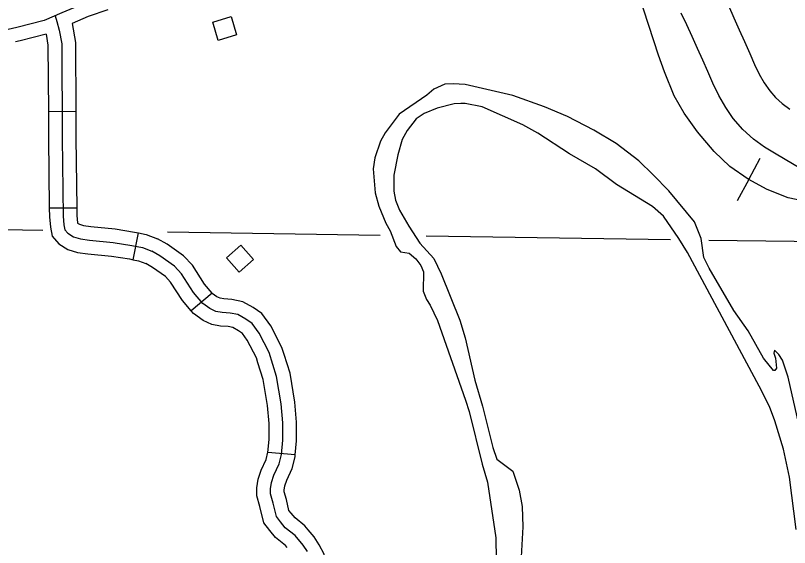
# Model space of a CAD drawing. Extents: x 1370130 to 1380143, y 377636 to 380256.
# Drawn here: x 1377129.5 to 1377248.1, y 379134.6 to 379216.1 of the extents above; entities that cross this region are included whole.
import ezdxf

# ---------------------------------------------------------------- set-up
doc = ezdxf.new("R2010")
doc.units = 0
for name, color, linetype in [('Level 15', 7, 'Continuous'), ('Level 32', 7, 'Continuous'), ('Level 35', 7, 'Continuous'), ('Level 4', 7, 'Continuous'), ('Level 40', 7, 'Continuous'), ('Level 45', 7, 'Continuous'), ('Level 56', 7, 'Continuous')]:
    doc.layers.add(name, color=color, linetype=linetype)

msp = doc.modelspace()

# ---------------------------------------------------------------- linework, layer by layer
at = {"layer": 'Level 15'}
for points in [[(1377238.74, 379217.62), (1377239.58, 379215.75), (1377240.4, 379213.92), (1377241.21, 379212.11), (1377242.02, 379210.3), (1377242.75, 379208.59), (1377243.45, 379207.12), (1377244.25, 379205.78), (1377245.08, 379204.54), (1377245.94, 379203.53), (1377246.98, 379202.62), (1377248.18, 379201.74)], [(1377265.57, 379183.32), (1377246.06, 379194.84), (1377244.3, 379195.91), (1377242.58, 379197.16), (1377240.94, 379198.61), (1377239.5, 379200.3), (1377238.33, 379202.03), (1377237.27, 379203.82), (1377236.36, 379205.71), (1377235.6, 379207.51), (1377234.82, 379209.26), (1377234.01, 379211.06), (1377233.2, 379212.88), (1377232.39, 379214.67), (1377231.53, 379216.48)]]:
    msp.add_lwpolyline(points, dxfattribs=at)
at = {"layer": 'Level 32'}
for p, q in [((1377134.54, 379201.4), (1377138.74, 379201.43)), ((1377134.68, 379186.61), (1377138.88, 379186.65)), ((1377147.52, 379178.67), (1377148.36, 379182.79))]:
    msp.add_line(p, q, dxfattribs=at)
for points in [[(1377160.28, 379278.89), (1377160.43, 379275.15), (1377160.6, 379270.2), (1377160.62, 379268.29), (1377160.6, 379265.91), (1377160.72, 379255.41), (1377160.76, 379250.49), (1377161.46, 379226.17), (1377161.4, 379224.76), (1377161.01, 379224.06), (1377160.5, 379223.42), (1377159.73, 379223.04), (1377158.07, 379222.65), (1377155.32, 379222.2), (1377152.31, 379221.56), (1377149.88, 379221.05), (1377144.96, 379219.64), (1377139.9, 379217.92), (1377136.58, 379216.51), (1377133.89, 379215.35), (1377129.73, 379214.27), (1377126.15, 379213.43)], [(1377143.63, 379216.97), (1377140.65, 379215.95), (1377138.16, 379214.89)], [(1377135.57, 379216.07), (1377135.84, 379215.18), (1377136.21, 379213.85), (1377136.58, 379211.77), (1377136.67, 379197.31), (1377136.79, 379185.34), (1377136.92, 379184.01), (1377137.08, 379183.26), (1377137.54, 379182.72), (1377138.41, 379182.18), (1377139.45, 379181.85), (1377140.82, 379181.68), (1377144.47, 379181.31), (1377147.34, 379180.85), (1377148.96, 379180.52), (1377150.37, 379179.98)], [(1377138.16, 379214.89), (1377138.68, 379211.96), (1377138.74, 379201.43)], [(1377134.18, 379213.26), (1377130.24, 379212.23), (1377129.5, 379212.06)], [(1377134.18, 379213.26), (1377134.48, 379211.58), (1377134.54, 379201.4)], [(1377134.54, 379201.4), (1377134.57, 379197.29), (1377134.68, 379186.61)], [(1377138.74, 379201.43), (1377138.77, 379197.32), (1377138.88, 379186.65)], [(1377134.68, 379186.61), (1377134.69, 379185.23), (1377134.84, 379183.68), (1377135.14, 379182.3), (1377136.15, 379181.11), (1377137.52, 379180.26), (1377139, 379179.79), (1377140.59, 379179.6), (1377144.2, 379179.23), (1377146.96, 379178.79), (1377147.52, 379178.67)], [(1377138.88, 379186.65), (1377138.89, 379185.45), (1377138.99, 379184.34), (1377139.01, 379184.28), (1377139.3, 379184.1), (1377139.9, 379183.91), (1377141.05, 379183.77), (1377144.75, 379183.39), (1377147.72, 379182.92), (1377148.36, 379182.79)], [(1377148.36, 379182.79), (1377149.55, 379182.54), (1377151.27, 379181.88)], [(1377159.62, 379173.56), (1377158.46, 379174.91), (1377156.61, 379177.82), (1377155.25, 379179.28), (1377152.74, 379181.05), (1377151.27, 379181.88)], [(1377147.52, 379178.67), (1377148.37, 379178.5), (1377149.47, 379178.07)], [(1377156.42, 379170.83), (1377155.08, 379172.41), (1377153.27, 379175.24), (1377152.47, 379176.1), (1377150.49, 379177.5), (1377149.47, 379178.07)]]:
    msp.add_lwpolyline(points, dxfattribs=at)
at = {"layer": 'Level 35'}
for points in [[(1377235.82, 379177.4), (1377234.97, 379179.01), (1377234.55, 379181.95), (1377233.54, 379184.48), (1377229.62, 379189.25), (1377227.21, 379191.67), (1377225.03, 379193.84), (1377221.55, 379196.49), (1377218.11, 379198.55), (1377214.08, 379200.6), (1377210.59, 379202.1), (1377205.7, 379203.85), (1377198.39, 379205.52), (1377196.59, 379205.65), (1377195.27, 379205.6), (1377193.6, 379204.83), (1377192.52, 379203.88), (1377188.28, 379200.96), (1377186.15, 379198.14), (1377185.45, 379196.83), (1377184.57, 379194.31), (1377184.32, 379192.6), (1377184.62, 379188.93), (1377185.2, 379186.89), (1377186.26, 379184.25), (1377186.93, 379183.11), (1377187.85, 379180.69), (1377188.52, 379179.89), (1377189.84, 379179.66), (1377190.84, 379178.82), (1377191.62, 379177.77), (1377192.01, 379176.79), (1377191.98, 379173.87), (1377192.46, 379172.59), (1377193.06, 379171.71), (1377194.15, 379169.34), (1377198.45, 379157.12), (1377199.01, 379155.42), (1377201.01, 379147.32), (1377201.82, 379144.56), (1377203.12, 379136.05), (1377203.16, 379132.72)], [(1377249.11, 379137.3), (1377248.1, 379145.33), (1377247.2, 379149.61), (1377245.88, 379153.96), (1377245.05, 379156.19), (1377243.47, 379159.27), (1377232.46, 379179.77), (1377231.15, 379181.93), (1377228.8, 379185.34), (1377227.12, 379186.82), (1377221.6, 379190.18), (1377218.37, 379192.58), (1377214.42, 379194.91), (1377209.55, 379198.07), (1377207.22, 379199.36), (1377200.99, 379202.1), (1377198.39, 379202.63), (1377197.72, 379202.64), (1377196.71, 379202.59), (1377194.11, 379201.92), (1377192.13, 379201.1), (1377190.88, 379200.26), (1377189.51, 379198.49), (1377188.78, 379197.1), (1377188.1, 379194.73), (1377187.49, 379191.65), (1377187.46, 379189.18), (1377187.71, 379187.81), (1377188.36, 379186.26), (1377189.76, 379183.84), (1377191.47, 379181.21), (1377193.59, 379178.85), (1377194.74, 379176.51), (1377197.58, 379169.42), (1377198.39, 379166.68), (1377199.9, 379160.23), (1377201.05, 379156.24), (1377202.64, 379149.88)], [(1377251.33, 379145.6), (1377247.93, 379160.68), (1377247.04, 379163.3), (1377246.48, 379164.16), (1377245.83, 379164.82), (1377245.69, 379164.34), (1377245.96, 379163.58), (1377246.11, 379162.04), (1377245.86, 379161.67), (1377245.64, 379161.67), (1377244.11, 379163.57), (1377241.78, 379167.79), (1377239.58, 379170.89), (1377235.82, 379177.4)], [(1377202.64, 379149.88), (1377203.27, 379148.12), (1377205.69, 379146.24), (1377206.68, 379143.37), (1377207.12, 379140.83), (1377207.24, 379137.74), (1377206.89, 379131.31), (1377206.41, 379127.42), (1377205.88, 379124.5), (1377203.4, 379116.81), (1377201.39, 379113.26), (1377197.7, 379108.3), (1377193.83, 379103.67), (1377185.06, 379097.23), (1377180.91, 379094), (1377178.41, 379092.38), (1377175.68, 379091.42), (1377171.65, 379090.61), (1377166.86, 379089.83), (1377150.6, 379089.35), (1377144, 379089.52), (1377133.42, 379092.89), (1377131.34, 379093.3), (1377127.6, 379093.36)]]:
    msp.add_lwpolyline(points, dxfattribs=at)
at = {"layer": 'Level 4'}
for points in [[(1377133.7, 379183.16), (1377118.06, 379183.39)], [(1377185.4, 379182.39), (1377152.78, 379182.88)], [(1377229.87, 379181.73), (1377192.42, 379182.29)], [(1377269.4, 379180.85), (1377253.53, 379181.38), (1377248.83, 379181.45), (1377235.76, 379181.64)]]:
    msp.add_lwpolyline(points, dxfattribs=at)
at = {"layer": 'Level 40'}
for q in [(1377243.63, 379194.22), (1377240.11, 379187.72)]:
    msp.add_line((1377241.87, 379190.97), q, dxfattribs=at)
for points in [[(1377251.82, 379187.35), (1377247.9, 379188.14), (1377244.71, 379189.43), (1377241.77, 379191.02), (1377238.96, 379192.98), (1377236.57, 379195.25), (1377233.99, 379198.26), (1377231.97, 379201.14), (1377230.44, 379203.77), (1377228.97, 379207.45), (1377228.05, 379210.02), (1377223.52, 379223.87), (1377221.8, 379228.23), (1377219.72, 379232.76), (1377217.58, 379236.87), (1377215.13, 379241.1), (1377212.49, 379244.65), (1377209.92, 379247.84), (1377206.06, 379252.25), (1377200.06, 379258.56), (1377180.21, 379279.65), (1377179.99, 379279.87)], [(1377251.82, 379187.35), (1377247.9, 379188.14), (1377244.71, 379189.43), (1377241.77, 379191.02), (1377238.96, 379192.98), (1377236.57, 379195.25), (1377233.99, 379198.26), (1377231.97, 379201.14), (1377230.44, 379203.77), (1377228.97, 379207.45), (1377228.05, 379210.02), (1377223.52, 379223.87), (1377221.8, 379228.23), (1377219.72, 379232.76), (1377217.58, 379236.87), (1377215.13, 379241.1), (1377212.49, 379244.65)]]:
    msp.add_lwpolyline(points, dxfattribs=at)
at = {"layer": 'Level 45'}
for p, q in [((1377159.62, 379173.56), (1377156.42, 379170.83)), ((1377172.37, 379148.74), (1377168.19, 379149.13))]:
    msp.add_line(p, q, dxfattribs=at)
for points in [[(1377174.23, 379133.94), (1377173.57, 379134.93), (1377172.34, 379136.39), (1377170.85, 379137.59), (1377170.1, 379138.51), (1377169.48, 379139.3), (1377168.98, 379141.37), (1377168.56, 379142.79), (1377168.56, 379143.53), (1377168.73, 379144.53), (1377169.1, 379145.65), (1377169.89, 379147.36), (1377170.27, 379148.81), (1377170.47, 379151.01), (1377170.47, 379153.67), (1377170.23, 379156.58), (1377169.52, 379160.78), (1377168.36, 379164.44), (1377166.82, 379167.43), (1377165.78, 379168.88), (1377164.78, 379169.55), (1377163.58, 379170.26), (1377162.38, 379170.5), (1377161.17, 379170.59), (1377160.22, 379170.75), (1377159.3, 379171.17), (1377158.22, 379171.96), (1377156.77, 379173.66), (1377154.94, 379176.53), (1377153.86, 379177.69), (1377151.62, 379179.27), (1377150.37, 379179.98)], [(1377170.65, 379164.14), (1377170.3, 379165.24), (1377168.62, 379168.52), (1377167.27, 379170.42), (1377165.9, 379171.33), (1377164.34, 379172.24), (1377162.66, 379172.59), (1377161.42, 379172.68), (1377160.84, 379172.78), (1377160.37, 379172.99), (1377159.66, 379173.51), (1377159.62, 379173.56)], [(1377166.65, 379162.87), (1377166.41, 379163.63), (1377165.02, 379166.33), (1377164.3, 379167.35), (1377163.67, 379167.77), (1377162.82, 379168.27), (1377162.09, 379168.42), (1377160.92, 379168.5), (1377159.59, 379168.73), (1377158.24, 379169.35), (1377156.78, 379170.41), (1377156.42, 379170.83)], [(1377172.37, 379148.74), (1377172.57, 379150.92), (1377172.57, 379153.76), (1377172.31, 379156.85), (1377171.57, 379161.28), (1377170.65, 379164.14)], [(1377168.19, 379149.13), (1377168.37, 379151.11), (1377168.37, 379153.58), (1377168.14, 379156.32), (1377167.47, 379160.29), (1377166.65, 379162.87)], [(1377171.14, 379134.56), (1377170.87, 379134.88), (1377169.36, 379136.09), (1377168.46, 379137.19), (1377167.54, 379138.36), (1377166.95, 379140.83), (1377166.46, 379142.48), (1377166.46, 379143.71), (1377166.69, 379145.04), (1377167.15, 379146.43), (1377167.91, 379148.07), (1377168.19, 379149.17), (1377168.19, 379149.13)], [(1377174.35, 379137.26), (1377173.82, 379137.89), (1377172.34, 379139.09), (1377171.74, 379139.82), (1377171.41, 379140.23), (1377171.01, 379141.92), (1377170.66, 379143.09), (1377170.66, 379143.36), (1377170.77, 379144.02), (1377171.06, 379144.88), (1377171.88, 379146.65), (1377172.34, 379148.45), (1377172.37, 379148.74)], [(1377173.19, 379121.62), (1377174.66, 379124.86), (1377176.67, 379129.49), (1377177.02, 379131.36), (1377176.78, 379133.54), (1377176.05, 379134.99), (1377175.25, 379136.2), (1377174.35, 379137.26)]]:
    msp.add_lwpolyline(points, dxfattribs=at)
at = {"layer": 'Level 56'}
for points in [[(1377162.54, 379215.93), (1377163.36, 379213.13), (1377160.56, 379212.3), (1377159.73, 379215.1)], [(1377164.03, 379180.88), (1377165.96, 379178.69), (1377163.77, 379176.76), (1377161.84, 379178.94)]]:
    msp.add_lwpolyline(points, close=True, dxfattribs=at)

doc.saveas('drawing.dxf')
